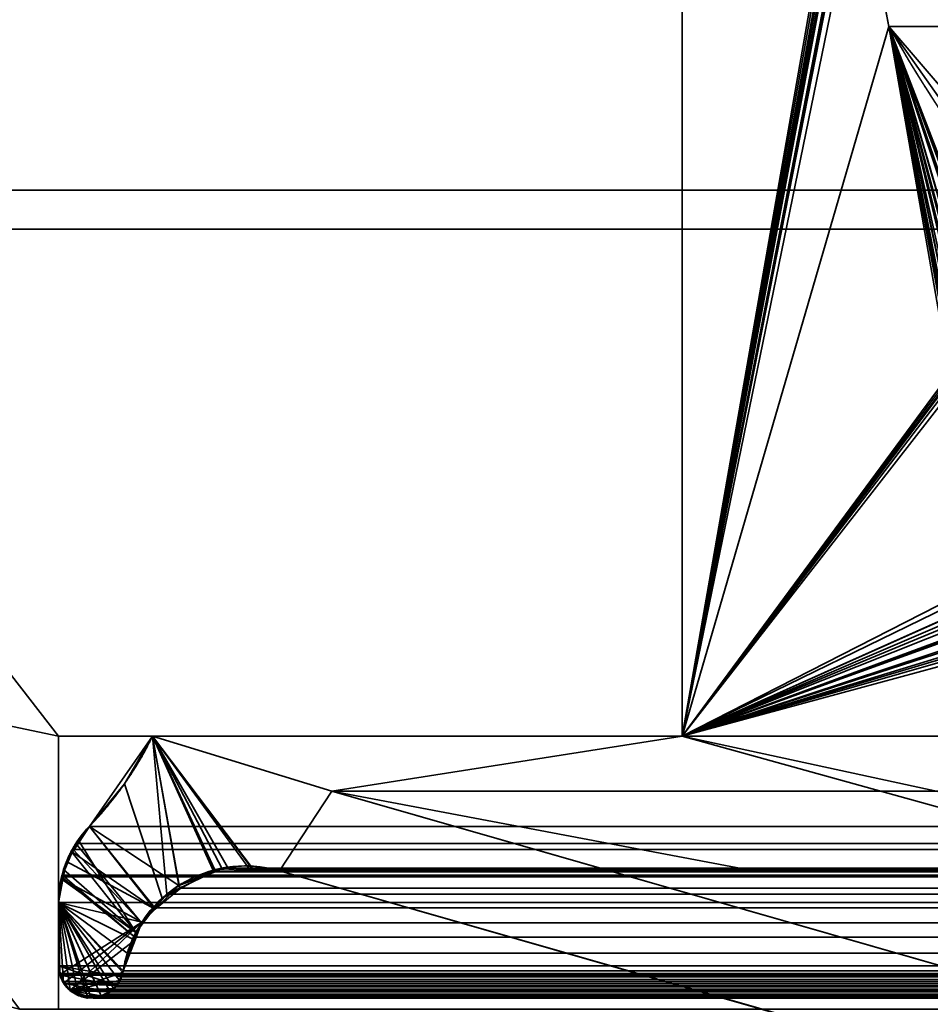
# Model space of a CAD drawing. Header units: millimetres. Extents: x -625 to 3725, y -115 to 86.
# Tile 566 of 656: x 2486.75 to 2492.59, y 3.28 to 9.59. Entities that reach past the tile are written whole.
import ezdxf

# ---------------------------------------------------------------- set-up
doc = ezdxf.new("R2010")
doc.units = ezdxf.units.MM
doc.layers.add('151', color=7, linetype='Continuous', true_color=0xffffff)

# ---------------------------------------------------------------- blocks, each defined once
blk = doc.blocks.new('UG_SURFACE_003')
at = {"layer": '151', "color": 252, "linetype": 'Continuous', "lineweight": 35}
for points in [[(3724.9999, -14, 2237), (3724.9999, 86, 2237), (2275.0001, 86, 2237), (2275.0001, -14, 2237)], [(2425, -14, 2086.9999), (2425, 86, 2086.9999), (3575, 86, 2086.9999), (3575, -14, 2086.9999)]]:
    blk.add_3dface(points, dxfattribs=at)
blk = doc.blocks.new('UG_SURFACE_113')
at = {"layer": '151', "color": 46, "linetype": 'Continuous', "lineweight": 35}
for points in [[(2490.9999, 10.7678, -3), (2490.9999, 5, -3), (2490.9999, 5, 2019.0001), (2490.9999, 10.7678, 2019.0001)], [(2490.9999, 5, -3), (2490.9999, 10.7678, -3), (2491.9307, 10.3086, -3), (2491.9541, 10.2719, -3)], [(2491.9302, 10.3094, 2018.0697), (2491.9212, 10.3503, 2018.0788), (2490.9999, 10.7678, 2019.0001), (2490.9999, 5, 2019.0001)], [(2491.9305, 10.3092, 2018.0695), (2491.9302, 10.3094, 2018.0697), (2490.9999, 5, 2019.0001)], [(2491.9531, 10.2717, 2018.0469), (2491.9305, 10.3092, 2018.0695), (2490.9999, 5, 2019.0001)], [(2491.9541, 10.2719, -3), (2491.9627, 10.2586, -3), (2490.9999, 5, -3)], [(2490.9999, 5, 2019.0001), (2491.9579, 10.2636, 2018.0421), (2491.9531, 10.2717, 2018.0469)], [(2491.9822, 10.2465, 2018.0178), (2491.9579, 10.2636, 2018.0421), (2490.9999, 5, 2019.0001)], [(2490.9999, 5, -3), (2491.9627, 10.2586, -3), (2491.9825, 10.2449, -3)], [(2490.9999, 5, 2019.0001), (2492.0146, 10.2238, 2017.9856), (2491.9822, 10.2465, 2018.0178)], [(2491.9825, 10.2449, -3), (2492.0115, 10.225, -3), (2490.9999, 5, -3)], [(2490.9999, 5, -3), (2492.0115, 10.225, -3), (2492.0225, 10.2228, -3)], [(2492.0223, 10.2223, 2017.9777), (2492.0146, 10.2238, 2017.9856), (2490.9999, 5, 2019.0001)], [(2492.0225, 10.2228, -3), (2492.0697, 10.2132, -3), (2490.9999, 5, -3)], [(2490.9999, 5, 2019.0001), (2492.0697, 10.2132, 2017.9303), (2492.0223, 10.2223, 2017.9777)], [(2492.0697, 10.2132, -3), (2492.1975, 10.2132, -3), (2492.3255, 9.5488, -3), (2490.9999, 5, -3)], [(2490.9999, 5, 2019.0001), (2492.3255, 9.5488, 2017.6744), (2492.1975, 10.2132, 2017.8025), (2492.0697, 10.2132, 2017.9303)], [(2492.3255, 9.5488, -3), (2492.1975, 10.2132, -3), (2492.1975, 10.2132, 2017.8025), (2492.3255, 9.5488, 2017.6744)], [(2490.9999, 5, -3), (2492.3255, 9.5488, -3), (2492.7373, 7.3582, -3), (2492.7335, 7.348, -3)], [(2492.3255, 9.5488, 2017.6744), (2490.9999, 5, 2019.0001), (2492.712, 7.2761, 2017.288), (2492.7292, 7.3496, 2017.2708)], [(2492.3255, 9.5488, -3), (2493.4559, 7.948, 2016.5441), (2494.868, 6.5893, 2015.132)], [(2492.3255, 9.5488, -3), (2492.3255, 9.5488, 2017.6744), (2493.4559, 7.948, 2016.5441)], [(2494.868, 6.5893, 2015.132), (2494.868, 6.5893, -3), (2492.3255, 9.5488, -3)], [(2492.3255, 9.5488, -3), (2493.0201, 7.5272, -3), (2493.0124, 7.5267, -3)], [(2492.3255, 9.5488, -3), (2492.9168, 7.5196, -3), (2492.8379, 7.4816, -3)], [(2493.0124, 7.5267, -3), (2492.9183, 7.5197, -3), (2492.3255, 9.5488, -3)], [(2492.3255, 9.5488, -3), (2493.119, 7.4965, -3), (2493.099, 7.5027, -3)], [(2492.9183, 7.5197, -3), (2492.9168, 7.5196, -3), (2492.3255, 9.5488, -3)], [(2492.3255, 9.5488, -3), (2494.868, 6.5893, -3), (2494.5838, 6.334, -3), (2493.119, 7.4965, -3)], [(2492.3255, 9.5488, -3), (2492.8236, 7.4747, -3), (2492.7762, 7.4235, -3)], [(2493.099, 7.5027, -3), (2493.0201, 7.5272, -3), (2492.3255, 9.5488, -3)], [(2492.3255, 9.5488, -3), (2492.7533, 7.3987, -3), (2492.7373, 7.3582, -3)], [(2492.8379, 7.4816, -3), (2492.8236, 7.4747, -3), (2492.3255, 9.5488, -3)], [(2492.7762, 7.4235, -3), (2492.7533, 7.3987, -3), (2492.3255, 9.5488, -3)], [(2492.3255, 9.5488, 2017.6744), (2492.996, 7.5289, 2017.004), (2493.0117, 7.5248, 2016.9883)], [(2493.0117, 7.5248, 2016.9883), (2493.0995, 7.5017, 2016.9005), (2493.4559, 7.948, 2016.5441), (2492.3255, 9.5488, 2017.6744)], [(2492.3255, 9.5488, 2017.6744), (2492.8658, 7.5004, 2017.1342), (2492.9192, 7.5121, 2017.0808)], [(2492.3255, 9.5488, 2017.6744), (2492.7723, 7.4258, 2017.2276), (2492.7731, 7.4262, 2017.2269)], [(2492.9192, 7.5121, 2017.0808), (2492.996, 7.5289, 2017.004), (2492.3255, 9.5488, 2017.6744)], [(2492.7731, 7.4262, 2017.2269), (2492.8389, 7.4789, 2017.1611), (2492.3255, 9.5488, 2017.6744)], [(2492.8389, 7.4789, 2017.1611), (2492.8658, 7.5004, 2017.1342), (2492.3255, 9.5488, 2017.6744)], [(2492.3255, 9.5488, 2017.6744), (2492.7299, 7.3523, 2017.2701), (2492.7337, 7.359, 2017.2663)], [(2492.7292, 7.3496, 2017.2708), (2492.7299, 7.3523, 2017.2701), (2492.3255, 9.5488, 2017.6744)], [(2492.7337, 7.359, 2017.2663), (2492.7723, 7.4258, 2017.2276), (2492.3255, 9.5488, 2017.6744)], [(2492.7335, 7.348, -3), (2492.7156, 7.3023, -3), (2490.9999, 5, -3)], [(2490.9999, 5, -3), (2492.7156, 7.3023, -3), (2492.7156, 7.2716, -3)], [(2492.7123, 7.2716, 2017.288), (2492.712, 7.2761, 2017.288), (2490.9999, 5, 2019.0001)], [(2492.7156, 7.2716, -3), (2492.7158, 7.1988, -3), (2490.9999, 5, -3)], [(2490.9999, 5, 2019.0001), (2492.7158, 7.1988, 2017.2842), (2492.7123, 7.2716, 2017.288)], [(2490.9999, 5, -3), (2492.7158, 7.1988, -3), (2492.9481, 5.9927, -3)], [(2492.9481, 5.9927, 2017.0519), (2492.7158, 7.1988, 2017.2842), (2490.9999, 5, 2019.0001)], [(2490.9999, 5, -3), (2492.9481, 5.9927, -3), (2492.9886, 5.8858, -3)], [(2490.9999, 5, 2019.0001), (2492.9574, 5.9535, 2017.0426), (2492.9481, 5.9927, 2017.0519)], [(2492.9876, 5.8881, 2017.0124), (2492.9574, 5.9535, 2017.0426), (2490.9999, 5, 2019.0001)], [(2490.9999, 5, 2019.0001), (2493.0258, 5.8055, 2016.9742), (2492.9876, 5.8881, 2017.0124)], [(2492.9886, 5.8858, -3), (2493.0093, 5.8316, -3), (2490.9999, 5, -3)], [(2490.9999, 5, -3), (2493.0093, 5.8316, -3), (2493.0706, 5.7601, -3)], [(2493.0694, 5.7652, 2016.9306), (2493.0258, 5.8055, 2016.9742), (2490.9999, 5, 2019.0001)], [(2490.9999, 5, 2019.0001), (2493.1464, 5.6942, 2016.8536), (2493.0694, 5.7652, 2016.9306)], [(2493.0706, 5.7601, -3), (2493.1214, 5.7007, -3), (2490.9999, 5, -3)], [(2493.1214, 5.7007, -3), (2493.1438, 5.6878, -3), (2493.2711, 5.6154, -3), (2490.9999, 5, -3)], [(2490.9999, 5, 2019.0001), (2493.1927, 5.6515, 2016.8073), (2493.1464, 5.6942, 2016.8536)], [(2493.2828, 5.6276, 2016.7172), (2493.1927, 5.6515, 2016.8073), (2490.9999, 5, 2019.0001), (2494.9322, 4.15, 2015.0678)], [(2494.9322, 4.15, -3), (2490.9999, 5, -3), (2493.2711, 5.6154, -3), (2493.2811, 5.6137, -3)], [(2487.4239, 4.6946, 2022.5761), (2487.6037, 5, -3), (2487.1981, 4.4215, -3)], [(2487.1981, 4.4215, -3), (2487.6037, 5, -3), (2487.7715, 4.0426, -3)], [(2487.4239, 4.6946, 2022.5761), (2487.6037, 5, 2022.3963), (2487.6037, 5, -3)], [(2487.6037, 5, 2022.3963), (2487.4239, 4.6946, 2022.5761), (2487.6647, 3.9606, 2022.3353), (2487.7772, 4.0214, 2022.2228)], [(2487.6037, 5, 2022.3963), (2490.9999, 5, 2019.0001), (2490.9999, 5, -3), (2487.6037, 5, -3)], [(2487.6037, 5, -3), (2488.7531, 4.6468, -3), (2488.4176, 4.1368, -3), (2488.2493, 4.1481, -3)], [(2487.6037, 5, -3), (2488.0846, 4.1592, -3), (2488.0049, 4.1295, -3)], [(2488.0049, 4.1295, -3), (2487.7715, 4.0426, -3), (2487.6037, 5, -3)], [(2488.2493, 4.1481, -3), (2488.0846, 4.1592, -3), (2487.6037, 5, -3)], [(2488.7531, 4.6468, -3), (2487.6037, 5, -3), (2490.9999, 5, -3)], [(2487.6037, 5, 2022.3963), (2488.0016, 4.1426, 2021.9984), (2488.2503, 4.1391, 2021.7497)], [(2488.2503, 4.1391, 2021.7497), (2488.4176, 4.1368, 2021.5824), (2488.7531, 4.6468, 2021.2469), (2487.6037, 5, 2022.3963)], [(2487.7772, 4.0214, 2022.2228), (2488.0004, 4.1419, 2021.9996), (2487.6037, 5, 2022.3963)], [(2488.0004, 4.1419, 2021.9996), (2488.0016, 4.1426, 2021.9984), (2487.6037, 5, 2022.3963)], [(2490.9999, 5, 2019.0001), (2487.6037, 5, 2022.3963), (2488.7531, 4.6468, 2021.2469)], [(2490.9999, 5, -3), (2494.0708, 4.15, -3), (2491.3919, 4.15, -3), (2488.7531, 4.6468, -3)], [(2488.7531, 4.6468, 2021.2469), (2491.3919, 4.15, 2018.6081), (2494.0708, 4.15, 2015.9292), (2490.9999, 5, 2019.0001)], [(2490.9999, 5, -3), (2494.9322, 4.15, -3), (2494.0708, 4.15, -3)], [(2494.0708, 4.15, 2015.9292), (2494.9322, 4.15, 2015.0678), (2490.9999, 5, 2019.0001)], [(2487.1981, 4.4215, -3), (2487.1981, 4.4215, 2022.8019), (2487.4239, 4.6946, 2022.5761)], [(2487.6137, 3.8944, 2022.3863), (2487.6647, 3.9606, 2022.3353), (2487.4239, 4.6946, 2022.5761), (2487.1981, 4.4215, 2022.8019)], [(2492.6481, 2.9237, -3), (2488.4176, 4.1368, -3), (2488.7531, 4.6468, -3), (2492.8088, 3.4839, -3)], [(2492.8088, 3.4839, 2017.1912), (2488.7531, 4.6468, 2021.2469), (2488.4176, 4.1368, 2021.5824), (2492.6481, 2.9237, 2017.3519)], [(2488.7531, 4.6468, -3), (2491.3919, 4.15, -3), (2491.3919, 4.15, 2018.6081), (2488.7531, 4.6468, 2021.2469)], [(2492.8088, 3.4839, -3), (2488.7531, 4.6468, -3), (2488.7531, 4.6468, 2021.2469), (2492.8088, 3.4839, 2017.1912)], [(2487.0896, 4.2551, -3), (2487.1266, 4.3349, 2022.8734), (2487.1981, 4.4215, 2022.8019)], [(2487.1981, 4.4215, 2022.8019), (2487.1981, 4.4215, -3), (2487.0896, 4.2551, -3)], [(2487.7715, 4.0426, -3), (2487.6194, 3.8917, -3), (2487.0896, 4.2551, -3), (2487.1981, 4.4215, -3)], [(2487.4949, 3.7402, 2022.505), (2487.6137, 3.8944, 2022.3863), (2487.1981, 4.4215, 2022.8019), (2487.1266, 4.3349, 2022.8734)], [(2487.0896, 4.2551, -3), (2487.087, 4.2547, 2022.913), (2487.1266, 4.3349, 2022.8734)], [(2487.1266, 4.3349, 2022.8734), (2487.087, 4.2547, 2022.913), (2487.4949, 3.7402, 2022.505)], [(2487.0515, 4.1966, -3), (2487.0324, 4.1439, 2022.9676), (2487.087, 4.2547, 2022.913)], [(2487.087, 4.2547, 2022.913), (2487.0324, 4.1439, 2022.9676), (2487.4949, 3.7402, 2022.505)], [(2487.087, 4.2547, 2022.913), (2487.0896, 4.2551, -3), (2487.0515, 4.1966, -3)], [(2487.0515, 4.1966, -3), (2487.0896, 4.2551, -3), (2487.6194, 3.8917, -3)], [(2487.0324, 4.1439, 2022.9676), (2487.0515, 4.1966, -3), (2487.0286, 4.08, -3)], [(2487.6194, 3.8917, -3), (2487.5345, 3.8076, -3), (2487.0286, 4.08, -3), (2487.0515, 4.1966, -3)], [(2487.0286, 4.08, -3), (2487.0226, 4.0804, 2022.9774), (2487.0324, 4.1439, 2022.9676)], [(2487.4949, 3.7402, 2022.505), (2487.0324, 4.1439, 2022.9676), (2487.0226, 4.0804, 2022.9774)], [(2487.7715, 4.0426, -3), (2488.0049, 4.1295, -3), (2488.0004, 4.1419, 2021.9996)], [(2488.0004, 4.1419, 2021.9996), (2487.7772, 4.0214, 2022.2228), (2487.7715, 4.0426, -3)], [(2488.0016, 4.1426, 2021.9984), (2488.0004, 4.1419, 2021.9996), (2488.0049, 4.1295, -3)], [(2488.0049, 4.1295, -3), (2488.0846, 4.1592, -3), (2488.0016, 4.1426, 2021.9984)], [(2488.2503, 4.1391, 2021.7497), (2488.0016, 4.1426, 2021.9984), (2488.0846, 4.1592, -3)], [(2488.0846, 4.1592, -3), (2488.2493, 4.1481, -3), (2488.2503, 4.1391, 2021.7497)], [(2488.2493, 4.1481, -3), (2488.4176, 4.1368, -3), (2488.4176, 4.1368, 2021.5824)], [(2488.4176, 4.1368, 2021.5824), (2488.2503, 4.1391, 2021.7497), (2488.2493, 4.1481, -3)], [(2488.4176, 4.1368, -3), (2492.6481, 2.9237, -3), (2492.6481, 2.9237, 2017.3519), (2488.4176, 4.1368, 2021.5824)], [(2494.0708, 4.15, 2015.9292), (2491.3919, 4.15, 2018.6081), (2491.3919, 4.15, -3), (2494.0708, 4.15, -3)], [(2487, 3.933, -3), (2487, 3.933, 2023), (2487.0226, 4.0804, 2022.9774)], [(2487.0226, 4.0804, 2022.9774), (2487.0286, 4.08, -3), (2487, 3.933, -3)], [(2487.4804, 3.6958, 2022.5196), (2487.4949, 3.7402, 2022.505), (2487.0226, 4.0804, 2022.9774), (2487, 3.933, 2023)], [(2487, 3.933, -3), (2487.0286, 4.08, -3), (2487.5345, 3.8076, -3)], [(2487.6194, 3.8917, -3), (2487.7715, 4.0426, -3), (2487.7772, 4.0214, 2022.2228)], [(2487.7772, 4.0214, 2022.2228), (2487.6647, 3.9606, 2022.3353), (2487.6194, 3.8917, -3)], [(2487, 3.933, -3), (2487, 3.5278, -3), (2487, 3.5278, 2023), (2487, 3.933, 2023)], [(2487.5345, 3.8076, -3), (2487.0117, 3.4742, -3), (2487, 3.5278, -3), (2487, 3.933, -3)], [(2487, 3.933, 2023), (2487.3314, 3.3618, 2022.6686), (2487.3507, 3.3749, 2022.6493), (2487.355, 3.3805, 2022.645)], [(2487, 3.933, 2023), (2487.2737, 3.3348, 2022.7263), (2487.2963, 3.3384, 2022.7036), (2487.3314, 3.3618, 2022.6686)], [(2487, 3.933, 2023), (2487.1876, 3.3212, 2022.8124), (2487.2069, 3.3243, 2022.7931)], [(2487, 3.933, 2023), (2487.0744, 3.3719, 2022.9256), (2487.0872, 3.3581, 2022.9127), (2487.1275, 3.3424, 2022.8724)], [(2487.2069, 3.3243, 2022.7931), (2487.2737, 3.3348, 2022.7263), (2487, 3.933, 2023)], [(2487, 3.933, 2023), (2487.0324, 3.4171, 2022.9676), (2487.0744, 3.3719, 2022.9256)], [(2487.1275, 3.3424, 2022.8724), (2487.1836, 3.3206, 2022.8164), (2487.1876, 3.3212, 2022.8124), (2487, 3.933, 2023)], [(2487, 3.933, 2023), (2487, 3.5278, 2023), (2487.0055, 3.4808, 2022.9948), (2487.0081, 3.474, 2022.9919)], [(2487, 3.933, 2023), (2487.4148, 3.4958, 2022.5852), (2487.4804, 3.6958, 2022.5196)], [(2487, 3.933, 2023), (2487.3936, 3.4312, 2022.6064), (2487.3941, 3.432, 2022.6059), (2487.4115, 3.4855, 2022.5885)], [(2487.0081, 3.474, 2022.9919), (2487.0303, 3.4196, 2022.9697), (2487.0324, 3.4171, 2022.9676), (2487, 3.933, 2023)], [(2487.355, 3.3805, 2022.645), (2487.3936, 3.4312, 2022.6064), (2487, 3.933, 2023)], [(2487.4115, 3.4855, 2022.5885), (2487.4148, 3.4958, 2022.5852), (2487, 3.933, 2023)], [(2487.6647, 3.9606, 2022.3353), (2487.6137, 3.8944, 2022.3863), (2487.6194, 3.8917, -3)], [(2487.6137, 3.8944, 2022.3863), (2487.4949, 3.7402, 2022.505), (2487.5345, 3.8076, -3)], [(2487.5345, 3.8076, -3), (2487.6194, 3.8917, -3), (2487.6137, 3.8944, 2022.3863)], [(2487.5345, 3.8076, -3), (2487.0355, 3.4189, -3), (2487.0188, 3.4414, -3), (2487.0117, 3.4742, -3)], [(2487.5345, 3.8076, -3), (2487.0732, 3.3696, -3), (2487.0715, 3.3705, -3), (2487.0355, 3.4189, -3)], [(2487.0732, 3.3696, -3), (2487.5345, 3.8076, -3), (2487.4907, 3.6934, -3)], [(2487.4907, 3.6934, -3), (2487.5345, 3.8076, -3), (2487.4949, 3.7402, 2022.505)], [(2487.4949, 3.7402, 2022.505), (2487.4804, 3.6958, 2022.5196), (2487.4907, 3.6934, -3)], [(2487.0732, 3.3696, -3), (2487.4907, 3.6934, -3), (2487.4148, 3.4958, -3), (2487.411, 3.4854, -3)], [(2487.4148, 3.4958, -3), (2487.4907, 3.6934, -3), (2487.4804, 3.6958, 2022.5196)], [(2487.4804, 3.6958, 2022.5196), (2487.4148, 3.4958, 2022.5852), (2487.4148, 3.4958, -3)], [(2487, 3.5278, -3), (2487.0117, 3.4742, -3), (2487.0081, 3.474, 2022.9919)], [(2487.0081, 3.474, 2022.9919), (2487.0055, 3.4808, 2022.9948), (2487, 3.5278, -3)], [(2487.0055, 3.4808, 2022.9948), (2487, 3.5278, 2023), (2487, 3.5278, -3)], [(2487.0303, 3.4196, 2022.9697), (2487.0081, 3.474, 2022.9919), (2487.0117, 3.4742, -3)], [(2487.0117, 3.4742, -3), (2487.0188, 3.4414, -3), (2487.0303, 3.4196, 2022.9697)], [(2487.0732, 3.3696, -3), (2487.411, 3.4854, -3), (2487.3905, 3.4323, -3)], [(2487.3905, 3.4323, -3), (2487.411, 3.4854, -3), (2487.4115, 3.4855, 2022.5885)], [(2487.4115, 3.4855, 2022.5885), (2487.3941, 3.432, 2022.6059), (2487.3905, 3.4323, -3)], [(2487.411, 3.4854, -3), (2487.4148, 3.4958, -3), (2487.4148, 3.4958, 2022.5852)], [(2487.4148, 3.4958, 2022.5852), (2487.4115, 3.4855, 2022.5885), (2487.411, 3.4854, -3)], [(2487.0188, 3.4414, -3), (2487.0355, 3.4189, -3), (2487.0324, 3.4171, 2022.9676)], [(2487.0324, 3.4171, 2022.9676), (2487.0303, 3.4196, 2022.9697), (2487.0188, 3.4414, -3)], [(2487.0744, 3.3719, 2022.9256), (2487.0324, 3.4171, 2022.9676), (2487.0355, 3.4189, -3)], [(2487.0355, 3.4189, -3), (2487.0715, 3.3705, -3), (2487.0744, 3.3719, 2022.9256)], [(2487.3905, 3.4323, -3), (2487.3831, 3.4133, -3), (2487.3524, 3.383, -3), (2487.0732, 3.3696, -3)], [(2487.3524, 3.383, -3), (2487.3831, 3.4133, -3), (2487.3936, 3.4312, 2022.6064)], [(2487.3936, 3.4312, 2022.6064), (2487.355, 3.3805, 2022.645), (2487.3524, 3.383, -3)], [(2487.3831, 3.4133, -3), (2487.3905, 3.4323, -3), (2487.3936, 3.4312, 2022.6064)], [(2487.3941, 3.432, 2022.6059), (2487.3936, 3.4312, 2022.6064), (2487.3905, 3.4323, -3)], [(2487.0715, 3.3705, -3), (2487.0732, 3.3696, -3), (2487.0744, 3.3719, 2022.9256)], [(2487.3524, 3.383, -3), (2487.3302, 3.3613, -3), (2487.0732, 3.3696, -3)], [(2487.0872, 3.3581, 2022.9127), (2487.0744, 3.3719, 2022.9256), (2487.0732, 3.3696, -3)], [(2487.0732, 3.3696, -3), (2487.128, 3.3393, -3), (2487.1275, 3.3424, 2022.8724)], [(2487.1275, 3.3424, 2022.8724), (2487.0872, 3.3581, 2022.9127), (2487.0732, 3.3696, -3)], [(2487.0732, 3.3696, -3), (2487.2725, 3.334, -3), (2487.237, 3.321, -3), (2487.2077, 3.3233, -3)], [(2487.2077, 3.3233, -3), (2487.1881, 3.3248, -3), (2487.0732, 3.3696, -3)], [(2487.0732, 3.3696, -3), (2487.3302, 3.3613, -3), (2487.3202, 3.3513, -3), (2487.2725, 3.334, -3)], [(2487.128, 3.3393, -3), (2487.0732, 3.3696, -3), (2487.1881, 3.3248, -3)], [(2487.2725, 3.334, -3), (2487.3202, 3.3513, -3), (2487.3314, 3.3618, 2022.6686)], [(2487.3314, 3.3618, 2022.6686), (2487.2963, 3.3384, 2022.7036), (2487.2725, 3.334, -3)], [(2487.3202, 3.3513, -3), (2487.3302, 3.3613, -3), (2487.3314, 3.3618, 2022.6686)], [(2487.3302, 3.3613, -3), (2487.3524, 3.383, -3), (2487.355, 3.3805, 2022.645)], [(2487.355, 3.3805, 2022.645), (2487.3507, 3.3749, 2022.6493), (2487.3302, 3.3613, -3)], [(2487.3507, 3.3749, 2022.6493), (2487.3314, 3.3618, 2022.6686), (2487.3302, 3.3613, -3)], [(2487.1275, 3.3424, 2022.8724), (2487.128, 3.3393, -3), (2487.149, 3.3278, -3)], [(2487.1836, 3.3206, 2022.8164), (2487.1275, 3.3424, 2022.8724), (2487.149, 3.3278, -3)], [(2487.1881, 3.3248, -3), (2487.149, 3.3278, -3), (2487.128, 3.3393, -3)], [(2487.149, 3.3278, -3), (2487.1881, 3.3248, -3), (2487.1876, 3.3212, 2022.8124)], [(2487.1876, 3.3212, 2022.8124), (2487.1836, 3.3206, 2022.8164), (2487.149, 3.3278, -3)], [(2487.2069, 3.3243, 2022.7931), (2487.1876, 3.3212, 2022.8124), (2487.1881, 3.3248, -3)], [(2487.1881, 3.3248, -3), (2487.2077, 3.3233, -3), (2487.2069, 3.3243, 2022.7931)], [(2487.2737, 3.3348, 2022.7263), (2487.2069, 3.3243, 2022.7931), (2487.237, 3.321, -3)], [(2487.2069, 3.3243, 2022.7931), (2487.2077, 3.3233, -3), (2487.237, 3.321, -3)], [(2487.237, 3.321, -3), (2487.2725, 3.334, -3), (2487.2737, 3.3348, 2022.7263)], [(2487.2963, 3.3384, 2022.7036), (2487.2737, 3.3348, 2022.7263), (2487.2725, 3.334, -3)]]:
    blk.add_3dface(points, dxfattribs=at)
blk = doc.blocks.new('UG_SURFACE_114')
at = {"layer": '151', "color": 46, "linetype": 'Continuous', "lineweight": 35}
for points in [[(2490.9999, 10.7678, 2019.0001), (2490.9999, 5, 2019.0001), (3509.0001, 5, 2019.0001), (3509.0001, 10.7678, 2019.0001)], [(2490.9999, 5, 2019.0001), (2490.9999, 10.7678, 2019.0001), (2491.9274, 10.3176, 2018.0726), (2491.9312, 10.3095, 2018.0688)], [(2491.9312, 10.3095, 2018.0688), (2491.9415, 10.2861, 2018.0585), (2490.9999, 5, 2019.0001)], [(2490.9999, 5, 2019.0001), (2491.9415, 10.2861, 2018.0585), (2491.9531, 10.2724, 2018.0471)], [(2491.9531, 10.2724, 2018.0471), (2491.9724, 10.2492, 2018.0275), (2490.9999, 5, 2019.0001)], [(2490.9999, 5, 2019.0001), (2491.9724, 10.2492, 2018.0275), (2491.9839, 10.2429, 2018.0161)], [(2491.9839, 10.2429, 2018.0161), (2492.0247, 10.2201, 2017.9753), (2490.9999, 5, 2019.0001)], [(2490.9999, 5, 2019.0001), (2492.0247, 10.2201, 2017.9753), (2492.0266, 10.2198, 2017.9734)], [(2492.0266, 10.2198, 2017.9734), (2492.0697, 10.2132, 2017.9303), (2490.9999, 5, 2019.0001)], [(2492.0697, 10.2132, 2017.9303), (2492.1975, 10.2132, 2017.8025), (2492.3255, 9.5488, 2017.6744), (2490.9999, 5, 2019.0001)], [(2492.3255, 9.5488, 2017.6744), (2492.1975, 10.2132, 2017.8025), (3507.8025, 10.2132, 2017.8025), (3507.6745, 9.5488, 2017.6744)], [(2490.9999, 5, 2019.0001), (2492.3255, 9.5488, 2017.6744), (2492.7177, 7.313, 2017.2822), (2492.7149, 7.2795, 2017.2851)], [(2492.3255, 9.5488, 2017.6744), (3506.4123, 7.7976, 2016.4123), (3505.132, 6.5893, 2015.132)], [(2492.3255, 9.5488, 2017.6744), (3507.6745, 9.5488, 2017.6744), (3506.4123, 7.7976, 2016.4123)], [(3505.132, 6.5893, 2015.132), (2494.868, 6.5893, 2015.132), (2492.3255, 9.5488, 2017.6744)], [(2492.3255, 9.5488, 2017.6744), (2492.7921, 7.4476, 2017.2079), (2492.7742, 7.4234, 2017.2257)], [(2492.3255, 9.5488, 2017.6744), (2492.8768, 7.5056, 2017.1232), (2492.837, 7.4783, 2017.163)], [(2492.837, 7.4783, 2017.163), (2492.7921, 7.4476, 2017.2079), (2492.3255, 9.5488, 2017.6744)], [(2492.3255, 9.5488, 2017.6744), (2492.9991, 7.5288, 2017.0009), (2492.9159, 7.513, 2017.0841)], [(2492.9159, 7.513, 2017.0841), (2492.8768, 7.5056, 2017.1232), (2492.3255, 9.5488, 2017.6744)], [(2492.3255, 9.5488, 2017.6744), (2493.119, 7.4965, 2016.881), (2493.0823, 7.5064, 2016.9177)], [(2493.0823, 7.5064, 2016.9177), (2493, 7.5286, 2017), (2492.9991, 7.5288, 2017.0009), (2492.3255, 9.5488, 2017.6744)], [(2492.3255, 9.5488, 2017.6744), (2494.868, 6.5893, 2015.132), (2494.5838, 6.334, 2015.4161), (2493.119, 7.4965, 2016.881)], [(2492.7742, 7.4234, 2017.2257), (2492.7428, 7.3806, 2017.2572), (2492.3255, 9.5488, 2017.6744)], [(2492.7428, 7.3806, 2017.2572), (2492.7318, 7.3507, 2017.2684), (2492.7177, 7.313, 2017.2822), (2492.3255, 9.5488, 2017.6744)], [(2492.7149, 7.2795, 2017.2851), (2492.7111, 7.2369, 2017.2889), (2490.9999, 5, 2019.0001)], [(2490.9999, 5, 2019.0001), (2492.7111, 7.2369, 2017.2889), (2492.7158, 7.1988, 2017.2842)], [(2492.7158, 7.1988, 2017.2842), (2492.9481, 5.9927, 2017.0519), (2490.9999, 5, 2019.0001)], [(2492.9481, 5.9927, 2017.0519), (2492.9934, 5.8627, 2017.0066), (2492.996, 5.8556, 2017.004), (2490.9999, 5, 2019.0001)], [(2490.9999, 5, 2019.0001), (2492.996, 5.8556, 2017.004), (2493.0711, 5.7484, 2016.9289)], [(2493.0711, 5.7484, 2016.9289), (2493.0716, 5.7479, 2016.9284), (2490.9999, 5, 2019.0001)], [(2490.9999, 5, 2019.0001), (2493.0716, 5.7479, 2016.9284), (2493.1798, 5.6674, 2016.8202)], [(2493.1798, 5.6674, 2016.8202), (2493.222, 5.6361, 2016.778), (2490.9999, 5, 2019.0001)], [(2494.9322, 4.15, 2015.0678), (2490.9999, 5, 2019.0001), (2493.222, 5.6361, 2016.778), (2493.3054, 5.6169, 2016.6945)], [(3512.5942, 4.6691, 2022.5942), (2487.6037, 5, 2022.3963), (2487.1981, 4.4215, 2022.8019)], [(2487.1981, 4.4215, 2022.8019), (2487.6037, 5, 2022.3963), (2487.694, 3.986, 2022.306), (2487.6175, 3.9, 2022.3825)], [(3512.5942, 4.6691, 2022.5942), (3512.3963, 5, 2022.3963), (2487.6037, 5, 2022.3963)], [(3512.3963, 5, 2022.3963), (3509.0001, 5, 2019.0001), (2490.9999, 5, 2019.0001), (2487.6037, 5, 2022.3963)], [(2487.6037, 5, 2022.3963), (2487.9968, 4.1292, 2022.0032), (2487.7751, 4.0243, 2022.2249)], [(2487.6037, 5, 2022.3963), (2488.7531, 4.6468, 2021.2469), (2488.4176, 4.1368, 2021.5824), (2488.2276, 4.145, 2021.7724)], [(2487.6037, 5, 2022.3963), (2488.0469, 4.1528, 2021.9531), (2487.9968, 4.1292, 2022.0032)], [(2487.7751, 4.0243, 2022.2249), (2487.694, 3.986, 2022.306), (2487.6037, 5, 2022.3963)], [(2488.2276, 4.145, 2021.7724), (2488.0469, 4.1528, 2021.9531), (2487.6037, 5, 2022.3963)], [(2488.7531, 4.6468, 2021.2469), (2487.6037, 5, 2022.3963), (2490.9999, 5, 2019.0001)], [(2490.9999, 5, 2019.0001), (2494.0708, 4.15, 2015.9292), (2491.3919, 4.15, 2018.6081), (2488.7531, 4.6468, 2021.2469)], [(2490.9999, 5, 2019.0001), (2494.9322, 4.15, 2015.0678), (2494.0708, 4.15, 2015.9292)], [(2487.1981, 4.4215, 2022.8019), (3512.8019, 4.4215, 2022.8019), (3512.5942, 4.6691, 2022.5942)], [(2488.7531, 4.6468, 2021.2469), (2492.8088, 3.4839, 2017.1912), (2492.6481, 2.9237, 2017.3519), (2488.4176, 4.1368, 2021.5824)], [(2492.8088, 3.4839, 2017.1912), (2488.7531, 4.6468, 2021.2469), (3511.2469, 4.6468, 2021.2469), (3507.1912, 3.4839, 2017.1912)], [(2488.7531, 4.6468, 2021.2469), (2491.3919, 4.15, 2018.6081), (3508.6081, 4.15, 2018.6081), (3511.2469, 4.6468, 2021.2469)], [(2487.1981, 4.4215, 2022.8019), (2487.1106, 4.3108, 2022.8894), (3512.907, 4.2738, 2022.907)], [(2487.6175, 3.9, 2022.3825), (2487.5319, 3.8036, 2022.4681), (2487.1106, 4.3108, 2022.8894), (2487.1981, 4.4215, 2022.8019)], [(3512.907, 4.2738, 2022.907), (3512.8019, 4.4215, 2022.8019), (2487.1981, 4.4215, 2022.8019)], [(2487.1106, 4.3108, 2022.8894), (2487.0946, 4.2737, 2022.9053), (3512.907, 4.2738, 2022.907)], [(2487.0946, 4.2737, 2022.9053), (2487.1106, 4.3108, 2022.8894), (2487.5319, 3.8036, 2022.4681)], [(2487.0248, 4.1095, 2022.9752), (3512.9247, 4.2492, 2022.9247), (3512.907, 4.2738, 2022.907)], [(3512.907, 4.2738, 2022.907), (2487.0946, 4.2737, 2022.9053), (2487.0248, 4.1095, 2022.9752)], [(2487.5319, 3.8036, 2022.4681), (2487.4887, 3.711, 2022.5112), (2487.0248, 4.1095, 2022.9752), (2487.0946, 4.2737, 2022.9053)], [(2487.0248, 4.1095, 2022.9752), (3512.9759, 4.1103, 2022.9759), (3512.9247, 4.2492, 2022.9247)], [(2487.0248, 4.1095, 2022.9752), (2487.0195, 4.0974, 2022.9805), (3512.98, 4.0997, 2022.98)], [(2487.0195, 4.0974, 2022.9805), (2487.0248, 4.1095, 2022.9752), (2487.4887, 3.711, 2022.5112)], [(3512.98, 4.0997, 2022.98), (3512.9759, 4.1103, 2022.9759), (2487.0248, 4.1095, 2022.9752)], [(2487.9968, 4.1292, 2022.0032), (3512.0032, 4.1292, 2022.0032), (3512.2249, 4.0243, 2022.2249), (2487.7751, 4.0243, 2022.2249)], [(3511.9531, 4.1528, 2021.9531), (2487.9968, 4.1292, 2022.0032), (2488.0469, 4.1528, 2021.9531)], [(3511.9531, 4.1528, 2021.9531), (3512.0032, 4.1292, 2022.0032), (2487.9968, 4.1292, 2022.0032)], [(2488.0469, 4.1528, 2021.9531), (2488.2276, 4.145, 2021.7724), (3511.7724, 4.145, 2021.7724), (3511.9531, 4.1528, 2021.9531)], [(2488.4176, 4.1368, 2021.5824), (3511.5824, 4.1368, 2021.5824), (3511.7724, 4.145, 2021.7724), (2488.2276, 4.145, 2021.7724)], [(2488.4176, 4.1368, 2021.5824), (2492.6481, 2.9237, 2017.3519), (3507.3519, 2.9237, 2017.3519), (3511.5824, 4.1368, 2021.5824)], [(3505.9292, 4.15, 2015.9292), (3508.6081, 4.15, 2018.6081), (2491.3919, 4.15, 2018.6081), (2494.0708, 4.15, 2015.9292)], [(2487, 3.933, 2023), (3513, 3.933, 2023), (3512.98, 4.0997, 2022.98)], [(2487.0195, 4.0974, 2022.9805), (2487, 3.933, 2023), (3512.98, 4.0997, 2022.98)], [(2487.4887, 3.711, 2022.5112), (2487.4411, 3.6087, 2022.5589), (2487, 3.933, 2023), (2487.0195, 4.0974, 2022.9805)], [(3512.3825, 3.9, 2022.3825), (2487.6175, 3.9, 2022.3825), (2487.694, 3.986, 2022.306)], [(2487.694, 3.986, 2022.306), (2487.7751, 4.0243, 2022.2249), (3512.2249, 4.0243, 2022.2249), (3512.306, 3.986, 2022.306)], [(3512.306, 3.986, 2022.306), (3512.3825, 3.9, 2022.3825), (2487.694, 3.986, 2022.306)], [(2487, 3.933, 2023), (2487, 3.5278, 2023), (3513, 3.5278, 2023), (3513, 3.933, 2023)], [(2487, 3.933, 2023), (2487.4411, 3.6087, 2022.5589), (2487.4148, 3.4958, 2022.5852)], [(2487.4148, 3.4958, 2022.5852), (2487.4029, 3.4564, 2022.5971), (2487, 3.5278, 2023), (2487, 3.933, 2023)], [(2487.5319, 3.8036, 2022.4681), (2487.6175, 3.9, 2022.3825), (3512.3825, 3.9, 2022.3825), (3512.4681, 3.8036, 2022.4681)], [(3512.4681, 3.8036, 2022.4681), (2487.4887, 3.711, 2022.5112), (2487.5319, 3.8036, 2022.4681)], [(3512.4681, 3.8036, 2022.4681), (3512.5113, 3.711, 2022.5112), (2487.4887, 3.711, 2022.5112)], [(2487.4411, 3.6087, 2022.5589), (2487.4887, 3.711, 2022.5112), (3512.5113, 3.711, 2022.5112), (3512.5589, 3.6087, 2022.5589)], [(3512.5589, 3.6087, 2022.5589), (2487.4148, 3.4958, 2022.5852), (2487.4411, 3.6087, 2022.5589)], [(3512.5589, 3.6087, 2022.5589), (3512.5852, 3.4958, 2022.5852), (2487.4148, 3.4958, 2022.5852)], [(3513, 3.5278, 2023), (2487, 3.5278, 2023), (2487.0059, 3.478, 2022.994)], [(2487, 3.5278, 2023), (2487.4029, 3.4564, 2022.5971), (2487.3977, 3.439, 2022.6023), (2487.3738, 3.4019, 2022.6262)], [(2487.0098, 3.4683, 2022.9902), (2487.0059, 3.478, 2022.994), (2487, 3.5278, 2023), (2487.3738, 3.4019, 2022.6262)], [(3512.9941, 3.478, 2022.994), (3513, 3.5278, 2023), (2487.0059, 3.478, 2022.994)], [(2487.0059, 3.478, 2022.994), (2487.0098, 3.4683, 2022.9902), (3512.9902, 3.4683, 2022.9902), (3512.9941, 3.478, 2022.994)], [(3512.5852, 3.4958, 2022.5852), (3512.5971, 3.4564, 2022.5971), (2487.4029, 3.4564, 2022.5971), (2487.4148, 3.4958, 2022.5852)], [(3512.9743, 3.4272, 2022.9743), (2487.0098, 3.4683, 2022.9902), (2487.0257, 3.4272, 2022.9743)], [(3512.9743, 3.4272, 2022.9743), (3512.9902, 3.4683, 2022.9902), (2487.0098, 3.4683, 2022.9902)], [(2487.3738, 3.4019, 2022.6262), (2487.036, 3.414, 2022.964), (2487.0257, 3.4272, 2022.9743), (2487.0098, 3.4683, 2022.9902)], [(2487.0257, 3.4272, 2022.9743), (2487.036, 3.414, 2022.964), (3512.964, 3.414, 2022.964), (3512.9743, 3.4272, 2022.9743)], [(3512.964, 3.414, 2022.964), (2487.036, 3.414, 2022.964), (2487.0644, 3.3771, 2022.9356)], [(2487.036, 3.414, 2022.964), (2487.3738, 3.4019, 2022.6262), (2487.3686, 3.3936, 2022.6314), (2487.3288, 3.3606, 2022.6715)], [(2487.0787, 3.3678, 2022.9213), (2487.0644, 3.3771, 2022.9356), (2487.036, 3.414, 2022.964), (2487.3288, 3.3606, 2022.6715)], [(3512.9356, 3.3771, 2022.9356), (3512.964, 3.414, 2022.964), (2487.0644, 3.3771, 2022.9356)], [(3512.6023, 3.439, 2022.6023), (2487.3738, 3.4019, 2022.6262), (2487.3977, 3.439, 2022.6023)], [(3512.6023, 3.439, 2022.6023), (3512.6262, 3.4019, 2022.6262), (2487.3738, 3.4019, 2022.6262)], [(2487.3977, 3.439, 2022.6023), (3512.5971, 3.4564, 2022.5971), (3512.6023, 3.439, 2022.6023)], [(2487.3977, 3.439, 2022.6023), (2487.4029, 3.4564, 2022.5971), (3512.5971, 3.4564, 2022.5971)], [(2487.0644, 3.3771, 2022.9356), (2487.0787, 3.3678, 2022.9213), (3512.9213, 3.3678, 2022.9213), (3512.9356, 3.3771, 2022.9356)], [(3512.8696, 3.3343, 2022.8696), (2487.0787, 3.3678, 2022.9213), (2487.1304, 3.3343, 2022.8696)], [(3512.8696, 3.3343, 2022.8696), (3512.9213, 3.3678, 2022.9213), (2487.0787, 3.3678, 2022.9213)], [(2487.0787, 3.3678, 2022.9213), (2487.2744, 3.3349, 2022.7256), (2487.1917, 3.3244, 2022.8083), (2487.1325, 3.334, 2022.8674)], [(2487.0787, 3.3678, 2022.9213), (2487.3288, 3.3606, 2022.6715), (2487.3102, 3.3454, 2022.6898), (2487.2744, 3.3349, 2022.7256)], [(2487.1325, 3.334, 2022.8674), (2487.1304, 3.3343, 2022.8696), (2487.0787, 3.3678, 2022.9213)], [(2487.3102, 3.3454, 2022.6898), (3512.6712, 3.3606, 2022.6715), (3512.6898, 3.3454, 2022.6898)], [(2487.3102, 3.3454, 2022.6898), (2487.3288, 3.3606, 2022.6715), (3512.6712, 3.3606, 2022.6715)], [(3512.6314, 3.3936, 2022.6314), (2487.3288, 3.3606, 2022.6715), (2487.3686, 3.3936, 2022.6314)], [(3512.6314, 3.3936, 2022.6314), (3512.6712, 3.3606, 2022.6715), (2487.3288, 3.3606, 2022.6715)], [(2487.3686, 3.3936, 2022.6314), (3512.6262, 3.4019, 2022.6262), (3512.6314, 3.3936, 2022.6314)], [(2487.3686, 3.3936, 2022.6314), (2487.3738, 3.4019, 2022.6262), (3512.6262, 3.4019, 2022.6262)], [(2487.1304, 3.3343, 2022.8696), (2487.1325, 3.334, 2022.8674), (3512.8675, 3.334, 2022.8674), (3512.8696, 3.3343, 2022.8696)], [(2487.1917, 3.3244, 2022.8083), (3512.8083, 3.3244, 2022.8083), (3512.8675, 3.334, 2022.8674), (2487.1325, 3.334, 2022.8674)], [(2487.2086, 3.3216, 2022.7914), (2487.1917, 3.3244, 2022.8083), (2487.2744, 3.3349, 2022.7256)], [(2487.2086, 3.3216, 2022.7914), (3512.7914, 3.3216, 2022.7914), (3512.8083, 3.3244, 2022.8083), (2487.1917, 3.3244, 2022.8083)], [(2487.2744, 3.3349, 2022.7256), (2487.2217, 3.3195, 2022.7783), (2487.2086, 3.3216, 2022.7914)], [(3512.7783, 3.3195, 2022.7783), (2487.2086, 3.3216, 2022.7914), (2487.2217, 3.3195, 2022.7783)], [(3512.7783, 3.3195, 2022.7783), (3512.7914, 3.3216, 2022.7914), (2487.2086, 3.3216, 2022.7914)], [(2487.2217, 3.3195, 2022.7783), (3512.7256, 3.3349, 2022.7256), (3512.7783, 3.3195, 2022.7783)], [(2487.2217, 3.3195, 2022.7783), (2487.2744, 3.3349, 2022.7256), (3512.7256, 3.3349, 2022.7256)], [(3512.6898, 3.3454, 2022.6898), (2487.2744, 3.3349, 2022.7256), (2487.3102, 3.3454, 2022.6898)], [(3512.6898, 3.3454, 2022.6898), (3512.7256, 3.3349, 2022.7256), (2487.2744, 3.3349, 2022.7256)]]:
    blk.add_3dface(points, dxfattribs=at)
blk = doc.blocks.new('UG_SURFACE_123')
at = {"layer": '151', "color": 14, "linetype": 'Continuous', "lineweight": 35}
for points in [[(3556.7999, -17.75, 2066.8001), (3556.7999, 11.25, 2066.8001), (2443.2001, 11.25, 2066.8001), (2443.2001, -17.75, 2066.8001)], [(3555.5, 11.25, 2065.5), (3552.7501, 8.5, 2062.7501), (2447.2499, 8.5, 2062.7501), (2444.5, 11.25, 2065.5)], [(3552.7501, 8.5, 2062.7501), (3552.7501, -29.75, 2062.7501), (2447.2499, -29.75, 2062.7501), (2447.2499, 8.5, 2062.7501)]]:
    blk.add_3dface(points, dxfattribs=at)
blk = doc.blocks.new('UG_SURFACE_124')
at = {"layer": '151', "color": 7, "linetype": 'Continuous', "lineweight": 35}
for points in [[(2447.2499, 8.25, 2062.7501), (2447.2499, -29.75, 2062.7501), (3552.7501, -29.75, 2062.7501), (3552.7501, 8.25, 2062.7501)], [(3552.5, 8.25, 2062.5), (2447.5, 8.25, 2062.5), (2447.2499, 8.25, 2062.7501), (3552.7501, 8.25, 2062.7501)], [(3552.5, 8.25, 2062.5), (3552.5, -29.75, 2062.5), (2447.5, -29.75, 2062.5), (2447.5, 8.25, 2062.5)]]:
    blk.add_3dface(points, dxfattribs=at)
blk = doc.blocks.new('UG_SURFACE_131')
at = {"layer": '151', "color": 31, "linetype": 'Continuous', "lineweight": 35}
for points in [[(2438.75, 67.25, -3), (2487, 5, -3), (2487, 3.25, -3), (2486.7499, 3.25, -3)], [(2438.75, 67.25, -3), (2490.9999, 13, -3), (2490.9999, 5, -3), (2487, 5, -3)], [(2438.75, 67.25, 2071.25), (2486.7499, 3.25, 2023.2501), (2487, 3.25, 2023), (2487, 5, 2023)], [(2487, 5, 2023), (2490.9999, 5, 2019.0001), (2490.9999, 13, 2019.0001), (2438.75, 67.25, 2071.25)], [(2490.9999, 13, 2019.0001), (2490.9999, 5, 2019.0001), (2490.9999, 5, -3), (2490.9999, 13, -3)], [(2487, 5, 2023), (2487, 5, -3), (2490.9999, 5, -3), (2490.9999, 5, 2019.0001)], [(2487, 5, 2023), (2487, 3.25, 2023), (2487, 3.25, -3), (2487, 5, -3)]]:
    blk.add_3dface(points, dxfattribs=at)
blk = doc.blocks.new('UG_SURFACE_133')
at = {"layer": '151', "color": 31, "linetype": 'Continuous', "lineweight": 35}
for points in [[(3561.25, -17.75, 2071.25), (3561.25, 67.25, 2071.25), (2438.75, 67.25, 2071.25), (2438.75, -17.75, 2071.25)], [(3556.7501, 13.25, 2066.75), (3556.7501, -17.75, 2066.75), (2443.2499, -17.75, 2066.75), (2443.2499, 13.25, 2066.75)], [(3552.2499, -27.75, 2062.2499), (3552.2499, 13.25, 2062.2499), (2447.7501, 13.25, 2062.2499), (2447.7501, -27.75, 2062.2499)], [(2447.7501, 13.25, 2062.2499), (2490.9999, 13, 2019.0001), (2490.9999, 5, 2019.0001), (2487, 5, 2023)], [(2487, 5, 2023), (2487, 3.25, 2023), (2486.7499, 3.25, 2023.2501), (2447.7501, 13.25, 2062.2499)], [(3509.0001, 13, 2019.0001), (3509.0001, 5, 2019.0001), (2490.9999, 5, 2019.0001), (2490.9999, 13, 2019.0001)], [(3513, 5, 2023), (3513, 3.25, 2023), (2487, 3.25, 2023), (2487, 5, 2023)], [(3509.0001, 5, 2019.0001), (3513, 5, 2023), (2487, 5, 2023), (2490.9999, 5, 2019.0001)]]:
    blk.add_3dface(points, dxfattribs=at)

msp = doc.modelspace()

# ---------------------------------------------------------------- linework, layer by layer
at = {"layer": '151', "color": 251, "linetype": 'Continuous', "lineweight": -3, "true_color": 0x636466}
for p, q in [((2491, 13, 2019), (2491, 5, 2019)), ((2491, 13, -3), (2491, 5, -3)), ((2491, 13, 2019), (2491, 5, 2019)), ((2491, 10.7678, 2019), (2491, 5, 2019)), ((2491, 10.7678, -3), (2491, 5, -3)), ((2491, 10.7678, 2019), (2491, 5, 2019)), ((2492.3255, 9.5488, -3), (2492.1976, 10.2132, -3)), ((2492.1976, 10.2132, 2017.8024), (2492.3255, 9.5488, 2017.6745)), ((2492.3255, 9.5488, 2017.6745), (2492.1976, 10.2132, 2017.8024)), ((2492.3255, 9.5488, 2017.6745), (2492.3255, 9.5488, -3)), ((3507.6745, 9.5488, 2017.6745), (2492.3255, 9.5488, 2017.6745)), ((3552.75, 8.5, 2062.75), (2447.25, 8.5, 2062.75)), ((3552.75, 8.25, 2062.75), (2447.25, 8.25, 2062.75)), ((3552.5, 8.25, 2062.5), (2447.5, 8.25, 2062.5)), ((2487, 5, 2023), (2487, 3.25, 2023)), ((2487, 5, -3), (2487, 3.25, -3)), ((2487, 5, 2023), (2491, 5, 2019)), ((2491, 5, 2019), (2487, 5, 2023)), ((2487, 5, 2023), (2487, 3.25, 2023)), ((3513, 5, 2023), (2487, 5, 2023)), ((2491, 5, -3), (2487, 5, -3)), ((2487, 5, 2023), (2487, 5, -3)), ((2487.6036, 5, 2022.3964), (2491, 5, 2019)), ((2491, 5, -3), (2487.6036, 5, -3)), ((2487.6036, 5, 2022.3964), (2487.6036, 5, -3)), ((2491, 5, 2019), (2487.6036, 5, 2022.3964)), ((3512.3964, 5, 2022.3964), (2487.6036, 5, 2022.3964)), ((2491, 5, 2019), (2491, 5, -3)), ((3509, 5, 2019), (2491, 5, 2019)), ((2491, 5, 2019), (2491, 5, -3)), ((3509, 5, 2019), (2491, 5, 2019)), ((2488.7531, 4.6468, -3), (2488.7531, 4.6468, 2021.2469)), ((2488.7531, 4.6468, 2021.2469), (2492.8088, 3.4839, 2017.1912)), ((2488.7531, 4.6468, 2021.2469), (3511.2469, 4.6468, 2021.2469)), ((2488.7531, 4.6468, 2021.2469), (2492.8088, 3.4839, 2017.1912)), ((2492.8088, 3.4839, -3), (2488.7531, 4.6468, -3)), ((2491.3919, 4.15, 2018.6081), (2488.7531, 4.6468, 2021.2469)), ((2491.3919, 4.15, 2018.6081), (2488.7531, 4.6468, 2021.2469)), ((2488.7531, 4.6468, -3), (2491.3919, 4.15, -3)), ((3512.8018, 4.4215, 2022.8018), (2487.1982, 4.4215, 2022.8018)), ((2487.1982, 4.4215, 2022.8018), (2487.1982, 4.4215, -3)), ((3511.5823, 4.1368, 2021.5823), (2488.4177, 4.1368, 2021.5823)), ((2488.4177, 4.1368, 2021.5823), (2488.4177, 4.1368, -3)), ((2488.4177, 4.1368, -3), (2492.6482, 2.9237, -3)), ((2488.4177, 4.1368, 2021.5823), (2492.6482, 2.9237, 2017.3518)), ((2488.4177, 4.1368, 2021.5823), (2492.6482, 2.9237, 2017.3518)), ((2491.3919, 4.15, 2018.6081), (3508.6081, 4.15, 2018.6081)), ((2491.3919, 4.15, -3), (2494.0709, 4.15, -3)), ((2491.3919, 4.15, 2018.6081), (2494.0709, 4.15, 2015.9291)), ((2494.0709, 4.15, 2015.9291), (2491.3919, 4.15, 2018.6081)), ((2491.3919, 4.15, -3), (2491.3919, 4.15, 2018.6081)), ((3513, 3.933, 2023), (2487, 3.933, 2023)), ((2487, 3.933, 2023), (2487, 3.933, -3)), ((2487, 3.933, -3), (2487, 3.5278, -3)), ((2487, 3.933, 2023), (2487, 3.5278, 2023)), ((2487, 3.5278, 2023), (2487, 3.933, 2023)), ((2487, 3.5278, 2023), (2487, 3.5278, -3)), ((3513, 3.5278, 2023), (2487, 3.5278, 2023)), ((3512.5851, 3.4958, 2022.5851), (2487.4149, 3.4958, 2022.5851)), ((2487.4149, 3.4958, 2022.5851), (2487.4149, 3.4958, -3))]:
    msp.add_line(p, q, dxfattribs=at)
at = {"layer": '151', "color": 251, "linetype": 'Continuous', "lineweight": -3, "true_color": 0x636466, "extrusion": (0, 0, -1)}
for centre, radius, start, end in [((-2489.0822, 5.6991, 3), 6.479, 117.76528, 153.25636), ((-2487.7013, 3.933, 3), 0.7013, 360, 44.15967), ((-2487.2087, 3.5278, 3), 0.2087, 188.82222, 0)]:
    msp.add_arc(centre, radius, start, end, dxfattribs=at)
at = {"layer": '151', "color": 251, "linetype": 'Continuous', "lineweight": -3, "true_color": 0x636466}
for centre, radius, start, end in [((2490.1206, 6.491, -3), 4.4833, 20.3926, 63.27542), ((2501.2954, 14.6831, -3), 10.3354, 209.78629, 231.54702), ((2485.6022, 5.9713, -3), 2.2246, 315.84033, 334.11094), ((2488.199, 3.3741, -3), 0.7934, 74.00015, 171.17778)]:
    msp.add_arc(centre, radius, start, end, dxfattribs=at)
for points in [[(2492.1005, 11.4321, 2017.8995), (2493.1854, 10.861, 2016.8146), (2494.1943, 9.9519, 2015.8057), (2494.8682, 8.6146, 2015.1318)], [(2492.3255, 9.5488, 2017.6745), (2493.0215, 8.3329, 2016.9785), (2493.9042, 7.3548, 2016.0958), (2494.8682, 6.5893, 2015.1318)]]:
    msp.add_open_spline(points, degree=3, dxfattribs=at)
for points, weights in [([(2492.1005, 11.4321, 2017.8995), (2492.9954, 10.9609, 2017.0046), (2493.7799, 10.3138, 2016.2201), (2494.413, 9.5179, 2015.587), (2494.8682, 8.6146, 2015.1318)], [1, 0.976209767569, 0.968279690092, 0.976209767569, 1]), ([(2494.3229, 8.0532, 2015.6771), (2494.0271, 8.8488, 2015.9729), (2493.5418, 9.5535, 2016.4582), (2492.8949, 10.1137, 2017.1051), (2492.1367, 10.4954, 2017.8633)], [1, 0.965395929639, 0.953861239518, 0.965395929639, 1]), ([(2492.3255, 9.5488, 2017.6745), (2492.8145, 8.6946, 2017.1855), (2493.4084, 7.9071, 2016.5916), (2494.0973, 7.2014, 2015.9027), (2494.8682, 6.5893, 2015.1318)], [1, 0.991011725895, 0.988015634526, 0.991011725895, 1]), ([(2487.6036, 5, 2022.3964), (2487.526, 4.8401, 2022.474), (2487.4318, 4.6891, 2022.5682), (2487.322, 4.549, 2022.678), (2487.1982, 4.4215, 2022.8018)], [1, 0.993658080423, 0.991544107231, 0.993658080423, 1]), ([(2487, 3.933, 2023), (2487, 4.0698, 2023), (2487.0347, 4.2034, 2022.9653), (2487.1029, 4.3234, 2022.8971), (2487.1982, 4.4215, 2022.8018)], [1, 0.963330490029, 0.951107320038, 0.963330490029, 1]), ([(2487.4149, 3.4958, 2022.5851), (2487.4699, 3.8497, 2022.5301), (2487.7093, 4.14, 2022.2907), (2488.0734, 4.2355, 2021.9266), (2488.4177, 4.1368, 2021.5823)], [1, 0.830729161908, 0.774305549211, 0.830729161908, 1])]:
    msp.add_rational_spline(points, weights, degree=4, dxfattribs=at)
for points, knots in [([(2494.3229, 8.0532, 2015.6771), (2494.0999, 8.653, 2015.9001), (2493.7682, 9.1552, 2016.2318), (2493.015, 9.9588, 2016.985), (2492.5861, 10.2691, 2017.4139), (2492.1367, 10.4954, 2017.8633)], [0, 0, 0, 0, 0.5, 0.5, 1, 1, 1, 1]), ([(2487.1982, 4.4215, 2022.8018), (2487.2395, 4.4641, 2022.7605), (2487.2797, 4.5089, 2022.7203), (2487.3573, 4.6029, 2022.6427), (2487.3947, 4.6523, 2022.6053), (2487.4939, 4.7953, 2022.5061), (2487.5523, 4.8944, 2022.4477), (2487.6036, 5, 2022.3964)], [0, 0, 0, 0, 0.264723, 0.264723, 0.52951, 0.52951, 1, 1, 1, 1]), ([(2487, 3.933, 2023), (2487, 3.9609, 2023), (2487.0017, 3.9889, 2022.9983), (2487.0083, 4.0439, 2022.9917), (2487.0132, 4.071, 2022.9868), (2487.0259, 4.1238, 2022.9741), (2487.0338, 4.1496, 2022.9662), (2487.0519, 4.199, 2022.9481), (2487.0622, 4.2229, 2022.9378), (2487.0849, 4.2684, 2022.9151), (2487.0973, 4.2902, 2022.9027), (2487.1236, 4.3313, 2022.8764), (2487.1375, 4.3507, 2022.8625), (2487.1668, 4.3876, 2022.8332), (2487.1822, 4.4051, 2022.8178), (2487.1982, 4.4215, 2022.8018)], [0, 0, 0, 0, 0.143272, 0.143272, 0.286484, 0.286484, 0.429589, 0.429589, 0.572576, 0.572576, 0.715454, 0.715454, 0.856956, 0.856956, 1, 1, 1, 1]), ([(2488.4177, 4.1368, 2021.5823), (2488.2195, 4.1936, 2021.7805), (2488.0129, 4.1736, 2021.9871), (2487.6406, 3.9759, 2022.3594), (2487.4587, 3.7776, 2022.5413), (2487.4149, 3.4958, 2022.5851)], [0, 0, 0, 0, 0.5, 0.5, 1, 1, 1, 1]), ([(2487.4149, 3.4958, 2022.5851), (2487.4118, 3.4756, 2022.5882), (2487.4057, 3.4562, 2022.5943), (2487.3896, 3.422, 2022.6104), (2487.3796, 3.4067, 2022.6204), (2487.3513, 3.3731, 2022.6487), (2487.3312, 3.3571, 2022.6688), (2487.2822, 3.3298, 2022.7178), (2487.2518, 3.3213, 2022.7482), (2487.1911, 3.3176, 2022.8089), (2487.1598, 3.3224, 2022.8402), (2487.1071, 3.3438, 2022.8929), (2487.0844, 3.3579, 2022.9156), (2487.0499, 3.3909, 2022.9501), (2487.0366, 3.4077, 2022.9634), (2487.0174, 3.4424, 2022.9826), (2487.0105, 3.4597, 2022.9895), (2487.0021, 3.4939, 2022.9979), (2487, 3.5109, 2023), (2487, 3.5278, 2023)], [0, 0, 0, 0, 0.081086, 0.081086, 0.161181, 0.161181, 0.286541, 0.286541, 0.455053, 0.455053, 0.626195, 0.626195, 0.761107, 0.761107, 0.858048, 0.858048, 0.934021, 0.934021, 1, 1, 1, 1])]:
    msp.add_open_spline(points, degree=3, knots=knots, dxfattribs=at)
msp.add_rational_spline([(2487.4149, 3.4958, 2022.5851), (2487.4041, 3.4257, 2022.5959), (2487.3568, 3.3408, 2022.6432), (2487.2633, 3.3142, 2022.7367), (2487.122, 3.3251, 2022.878), (2487.0337, 3.3657, 2022.9663), (2487, 3.4569, 2023), (2487, 3.5278, 2023)], [1, 1, 0.952756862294, 1, 1, 0.952756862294, 1, 1], degree=4, knots=[0, 0, 0, 0, 0, 0.5, 0.5, 0.5, 1, 1, 1, 1, 1], dxfattribs=at)

# ---------------------------------------------------------------- block references
for name in ['UG_SURFACE_003', 'UG_SURFACE_131', 'UG_SURFACE_133', 'UG_SURFACE_113', 'UG_SURFACE_114', 'UG_SURFACE_123', 'UG_SURFACE_124']:
    msp.add_blockref(name, (0, 0), dxfattribs=at)

doc.saveas('drawing.dxf')
